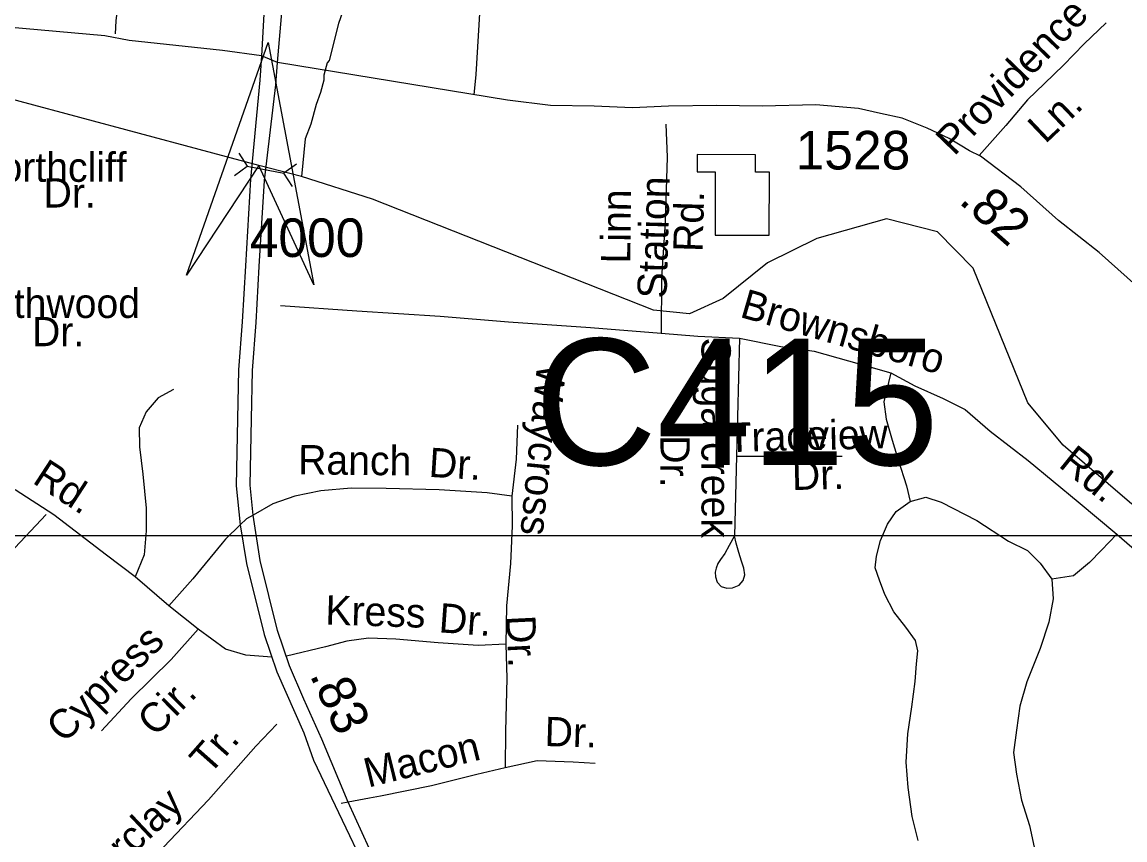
# Model space of a CAD drawing. Extents: x 1547597 to 1699558, y 810033 to 920809.
# Drawn here: x 1621536 to 1625114, y 873763 to 876415 of the extents above; entities that cross this region are included whole.
import ezdxf

# ---------------------------------------------------------------- set-up
doc = ezdxf.new("R2010")
doc.units = 0
for name, color, linetype in [('Exist Cultural Warehouse Building Footprint', 7, 'Continuous'), ('Exist Hydrographic Creek Single Shore', 7, 'Continuous'), ('Exist Hydrographic Misc Water Feature', 7, 'Continuous'), ('Exist Road Non-System Type 51', 7, 'Continuous'), ('Exist Road Non-System Type 51 Label', 7, 'Continuous'), ('Exist Road Secondary Mileage Hundredths English Label', 7, 'Continuous'), ('Exist Road Secondary Structure Culvert Attributed CELL', 7, 'Continuous'), ('Exist Road Secondary Structure Culvert CELL', 7, 'Continuous'), ('Exist Road Secondary Structure Culvert Number Label', 7, 'Continuous'), ('Exist Road Secondary Type 51 Divided Attributed', 7, 'Continuous'), ('Exist Road Secondary Type 51 Number Label', 7, 'Continuous'), ('Exist Road Secondary Type 51 Undivided 4 Lane Attributed', 7, 'Continuous'), ('Map Preparation Inset Cut Line', 7, 'Continuous')]:
    doc.layers.add(name, color=color, linetype=linetype)

msp = doc.modelspace()

# ---------------------------------------------------------------- linework, layer by layer
at = {"layer": 'Exist Cultural Warehouse Building Footprint'}
msp.add_lwpolyline([(1623784.8, 875929.7), (1623784.3, 875724.1), (1623960.1, 875723.6), (1623960.6, 875928.2), (1623915.3, 875928.4), (1623915.4, 875984.7), (1623726.3, 875985.2), (1623726.1, 875929.8)], close=True, dxfattribs=at)
at = {"layer": 'Exist Hydrographic Creek Single Shore'}
msp.add_lwpolyline([(1625135.8, 874851.7), (1624912.8, 875043.4), (1624798.8, 875180.3), (1624620.8, 875617.2), (1624505.9, 875734.5), (1624339.8, 875777.2), (1624113.8, 875712.9), (1623953.9, 875634.1), (1623810.8, 875518.8), (1623701.8, 875468.5), (1623584.8, 875480.7), (1622672.8, 875840.6), (1622442.4, 875914.4), (1622304.7, 875950.4), (1621335.8, 876209.2), (1620826.8, 876150.6), (1620466.7, 876052.8), (1620099.8, 876043.9), (1619836.3, 876135.7), (1619435.7, 876261), (1619276.8, 876228), (1619089.8, 875956)], dxfattribs=at)
at = {"layer": 'Exist Hydrographic Misc Water Feature'}
msp.add_lwpolyline([(1622577, 876449.9), (1622562.4, 876410.1), (1622532.5, 876290.7), (1622526.4, 876282.8), (1622515.7, 876243), (1622515.5, 876227), (1622504.9, 876187.1), (1622490.2, 876147.4), (1622473.2, 876083.7), (1622454.4, 876036), (1622442.4, 875914.4)], dxfattribs=at)
at = {"layer": 'Exist Road Non-System Type 51'}
for p, q in [((1622349.9, 874853), (1622285.6, 874816.3)), ((1622264.1, 874804.1), (1622244.4, 874784.9)), ((1622285.6, 874816.3), (1622264.1, 874804.1)), ((1622012.1, 874522.5), (1621903.1, 874615.7)), ((1622107.9, 874446.4), (1622012.1, 874522.5)), ((1622663.1, 873898.1), (1622594.6, 873885.4)), ((1622594.6, 873885.4), (1622571.8, 873881.1))]:
    msp.add_line(p, q, dxfattribs=at)
for points in [[(1621875.8, 876661.3), (1621858.8, 876571.6), (1621840.1, 876418.6), (1621838.2, 876377)], [(1622449, 876640.6), (1622471.1, 876640.6), (1622667.1, 876634.4), (1622824.8, 876622.6), (1622980.6, 876620.9), (1623006.5, 876614.5), (1623016.5, 876606.3), (1623028.3, 876582.3), (1623021, 876460.3), (1623008.6, 876244.7), (1623002.2, 876179.6)], [(1625052.3, 876413), (1624981.4, 876344.6), (1624914.7, 876275.4), (1624852.2, 876216), (1624797.5, 876162.7), (1624726.8, 876079.5), (1624641, 875982.5)], [(1623624.3, 876083.7), (1623629.1, 875977.5), (1623622.8, 875765.7), (1623610.8, 875585.8), (1623609.8, 875406)], [(1622374.3, 875496.1), (1622622.7, 875478.9), (1622892.4, 875461.8), (1623114.1, 875443.3), (1623379.7, 875424.1), (1623609.8, 875406)], [(1623609.8, 875406), (1623728.1, 875396.4), (1623863.6, 875390.3)], [(1623863.6, 875390.3), (1623853.6, 875007.8)], [(1623863.6, 875390.3), (1623997.5, 875363.3), (1624105.3, 875348.1), (1624216.9, 875316.9), (1624354.4, 875277.2)], [(1624354.4, 875277.2), (1624331.8, 875183.8), (1624339.3, 875127.8), (1624358.5, 875059.6), (1624377.8, 874995.3), (1624404.9, 874911.1), (1624417.4, 874860.7)], [(1624354.4, 875277.2), (1624432.3, 875235.2), (1624523.7, 875194.1), (1624595.3, 875159.2), (1624676.5, 875088.4), (1624799.2, 874993), (1624961.8, 874859.2), (1625086.8, 874754.8)], [(1622027.7, 875224), (1621977.5, 875196.6), (1621939, 875151.1), (1621916.5, 875099.4), (1621917.9, 875037.3), (1621928.7, 874949.2), (1621939.4, 874839.1), (1621938.8, 874765.3), (1621932, 874687.4), (1621903.1, 874615.7)], [(1623143.8, 875107.4), (1623138.6, 874997.5), (1623125.3, 874877.7)], [(1623853.6, 875007.8), (1623846.8, 874748.8), (1623829.9, 874717.6), (1623815.7, 874692.1), (1623801.6, 874672.3), (1623793.2, 874659), (1623787.4, 874644), (1623784, 874630.8), (1623785.3, 874616.3), (1623791.2, 874598.6), (1623803.7, 874584.8), (1623822.1, 874579.6), (1623841.1, 874580.2), (1623862.7, 874588.8), (1623875.8, 874603.8), (1623881.1, 874622.2), (1623878, 874644), (1623869.5, 874666.7), (1623861, 874695), (1623852.2, 874725.3), (1623846.8, 874748.8)], [(1623853.6, 875007.8), (1624196.2, 875007.8)], [(1623125.3, 874877.7), (1623045.5, 874888.5), (1622889.6, 874898.3), (1622717.8, 874902.4), (1622603.9, 874903.7), (1622505.9, 874894.7), (1622421.7, 874877.8), (1622349.9, 874853)], [(1621903.1, 874615.7), (1621809.9, 874686.7), (1621639.4, 874816.6), (1621514.4, 874898)], [(1623125.3, 874877.7), (1623126.2, 874781.6), (1623120.9, 874659.8), (1623107.3, 874522), (1623106, 874398)], [(1624417.4, 874860.7), (1624467.7, 874874.7), (1624517.4, 874858.3), (1624632.7, 874798.9), (1624736, 874731.8), (1624797.6, 874701.1), (1624839, 874660.7), (1624876.5, 874608.3)], [(1624443.4, 873760.7), (1624423.4, 873838.7), (1624410.7, 873932.8), (1624404.5, 874014.7), (1624409.4, 874106.6), (1624422.3, 874194.4), (1624433.2, 874276.2), (1624438, 874334.2), (1624442.4, 874376.1), (1624434.7, 874410.1), (1624403.2, 874452.6), (1624363.8, 874503), (1624334.5, 874559.2), (1624317, 874605.4), (1624303.4, 874645.7), (1624307.8, 874683.6), (1624320.4, 874733.4), (1624343.4, 874786.5), (1624371.9, 874828.1), (1624417.4, 874860.7)], [(1621614.5, 874818), (1621496.3, 874693.3)], [(1622244.4, 874784.9), (1622196.3, 874738.3), (1622185.4, 874724.9)], [(1622185.4, 874724.9), (1622090.9, 874609.5), (1622012.1, 874522.5)], [(1625086.8, 874754.8), (1625037.3, 874702.3), (1624998.9, 874662.8), (1624946.6, 874619.5), (1624876.5, 874608.3)], [(1625086.8, 874754.8), (1625208.4, 874649.3), (1625404.5, 874491), (1625582.7, 874337.1), (1625729.4, 874229.4), (1625792.9, 874180.7), (1625834.6, 874159.1), (1625891.4, 874136.4), (1625956.7, 874122.1), (1626042, 874113.6), (1626122.9, 874112.2), (1626231.4, 874116.7), (1626327, 874133.2), (1626433.1, 874170.5), (1626515.1, 874206.1)], [(1624876.5, 874608.3), (1624881.3, 874545), (1624867.2, 874469.1), (1624838.2, 874383.5), (1624795, 874276.1), (1624772.2, 874196.3), (1624761.4, 874118.5), (1624752.5, 874046.6), (1624761.7, 873976.6), (1624777.8, 873891.4), (1624804, 873810), (1624822.4, 873724.1)], [(1622107.9, 874446.4), (1622020.1, 874348.4), (1621890.7, 874220), (1621793.7, 874117.1)], [(1622347.1, 874355.7), (1622261.8, 874361.6), (1622196.8, 874381.4), (1622107.9, 874446.4)], [(1623106, 874398), (1623016, 874393), (1622886.1, 874402.5), (1622748.3, 874414.1), (1622660.5, 874417), (1622590.3, 874407.9), (1622520.2, 874388.7), (1622393.7, 874358.7)], [(1623106, 874398), (1623108.7, 874286.1), (1623104.8, 874116), (1623103.4, 873996.2)], [(1622363, 874138.6), (1622294.8, 874067.3), (1622141, 873893.1), (1621995.4, 873738.9), (1621886.2, 873636.1)], [(1623395.5, 874010.9), (1623323.5, 874015.5), (1623207.7, 874018.9), (1623103.4, 873996.2)], [(1623103.4, 873996.2), (1623011.3, 873975.3), (1622864.9, 873938.8), (1622698.7, 873904.8), (1622663.1, 873898.1)]]:
    msp.add_lwpolyline(points, dxfattribs=at)
at = {"layer": 'Exist Road Secondary Structure Culvert Attributed CELL'}
msp.add_lwpolyline([(1622070.3, 875594.2), (1622334.7, 876349.2), (1622483.3, 875563.1), (1622304.7, 875950.4)], close=True, dxfattribs=at)
at = {"layer": 'Exist Road Secondary Structure Culvert CELL'}
for p, q in [((1622239.7, 875990.2), (1622267, 875947.4)), ((1622225.8, 875917.8), (1622267, 875947.4)), ((1622267, 875947.4), (1622385.8, 875924.6)), ((1622427, 875954.2), (1622385.8, 875924.6)), ((1622413.1, 875881.8), (1622385.8, 875924.6))]:
    msp.add_line(p, q, dxfattribs=at)
at = {"layer": 'Exist Road Secondary Type 51 Divided Attributed'}
for points in [[(1622418.9, 877824.7), (1622416.5, 877777.5), (1622398.2, 877507.5), (1622372.7, 877149.8), (1622335.9, 876641.6), (1622320.8, 876440.2), (1622313.2, 876305.1)], [(1622365.4, 876283.5), (1622382.1, 876482.7), (1622396.3, 876645.6), (1622439, 877155.3)], [(1622313.2, 876305.1), (1622307.4, 876227), (1622277.8, 875905.2), (1622260.7, 875624.9), (1622250.6, 875443.4), (1622239, 875287.2), (1622235.2, 875128.7), (1622230.7, 874911.3), (1622244.4, 874784.9), (1622264.4, 874659.5), (1622322.2, 874429.1), (1622363.3, 874307.8), (1622450.3, 874110.3), (1622482.2, 874021.9), (1622737.8, 873485.9), (1622858, 873220.2), (1622956.8, 873067), (1623292.1, 872723), (1623454.9, 872527.1), (1623627.5, 872280.7)], [(1622662.3, 873736.2), (1622594.6, 873885.4), (1622509.2, 874089.9), (1622450, 874219.7), (1622404.4, 874327.1), (1622365.5, 874441.9), (1622308.6, 874668.5), (1622285.6, 874816.3), (1622275.9, 874913.1), (1622280.3, 875127.7), (1622284, 875285), (1622295.6, 875440.6), (1622305.7, 875622.3), (1622322.8, 875901.7), (1622359.8, 876211.6), (1622365.4, 876283.5)]]:
    msp.add_lwpolyline(points, dxfattribs=at)
at = {"layer": 'Exist Road Secondary Type 51 Undivided 4 Lane Attributed'}
for points in [[(1622313.2, 876305.1), (1622186.4, 876322.4), (1621883.9, 876355.2), (1621804.9, 876370.6), (1621379.5, 876408.5)], [(1622365.4, 876283.5), (1622313.2, 876305.1)], [(1625211.8, 875506), (1625029.5, 875668.1), (1624897.9, 875772), (1624776.4, 875880.9), (1624644.7, 875979.7), (1624609.3, 875997.5), (1624543.4, 876038), (1624472.5, 876070.9), (1624391.5, 876103.9), (1624320.6, 876119.1), (1624249.7, 876134.3), (1624110.5, 876146.9), (1623936.8, 876141.9), (1623789.9, 876144.4), (1623633, 876141.9), (1623516.5, 876136.8), (1623392.4, 876141.9), (1623250.6, 876144.4), (1623111.4, 876162.1), (1622365.4, 876283.5)]]:
    msp.add_lwpolyline(points, dxfattribs=at)
at = {"layer": 'Map Preparation Inset Cut Line'}
for points in [[(1633724, 874749.3), (1571208, 874749.3), (1571208, 917817.4), (1633724, 917817.4)], [(1633724, 874749.3), (1571208, 874749.3), (1571208, 831307.2), (1633724, 831307.2)]]:
    msp.add_lwpolyline(points, close=True, dxfattribs=at)

# ---------------------------------------------------------------- texts
at = {"layer": 'Exist Road Non-System Type 51 Label'}
for s, rotation, p in [('Providence', 46.0097, (1624559.8, 875978.2)), ('Ln.', 43.5543, (1624855.1, 876018)), ('Station', 88.4573, (1623626.8, 875517.9)), ('Linn', 89.365, (1623509.2, 875631.7)), ('Rd.', 88.2955, (1623743.3, 875668.6)), ('Brownsboro', 343.9261, (1623861.1, 875459.6)), ('Sugarcreek', 270, (1623740.1, 875392)), ('Waycross', 264.3614, (1623207.3, 875309.8)), ('Trace', 1.5706, (1623825.9, 875020.3)), ('-view', 1.5706, (1624049.6, 875025.2)), ('Ranch', 359.3395, (1622431.4, 874948.8)), ('Dr.', 270, (1623607.2, 875075.1)), ('Rd.', 321.093, (1624894.8, 874975.4)), ('Dr.', 356.4137, (1622853.9, 874940.5)), ('Rd.', 326.9359, (1621566.6, 874922.7)), ('Dr.', 1.5706, (1624034.7, 874897.2)), ('Kress', 358.0523, (1622519, 874461.8)), ('Dr.', 355.8421, (1622886.2, 874436.4)), ('Dr.', 272.8109, (1623106.2, 874489.4)), ('Cypress', 44.7704, (1621673, 874073.4)), ('Cir.', 44.7704, (1621968.6, 874094.2)), ('Dr.', 358.3414, (1623230.4, 874067.5)), ('Tr.', 48.5515, (1622143.6, 873970.4)), ('Macon', 13.9788, (1622658.9, 873932.2)), ('Barclay', 43.2972, (1621756.7, 873581.7))]:
    msp.add_text(s, height=95, rotation=rotation, dxfattribs=at).set_placement(p)
for s, p in [('Northcliff', (1621374.7, 875897)), ('Dr.', (1621606.3, 875813.7)), ('Northwood', (1621304.8, 875455.6)), ('Dr.', (1621568.8, 875364))]:
    msp.add_text(s, height=95, dxfattribs=at).set_placement(p)
at = {"layer": 'Exist Road Secondary Mileage Hundredths English Label'}
for s, rotation, p in [('.82', 318.3729, (1624571.5, 875830.5)), ('.83', 294.4943, (1622468.4, 874298))]:
    msp.add_text(s, height=120, rotation=rotation, dxfattribs=at).set_placement(p)
at = {"layer": 'Exist Road Secondary Structure Culvert Number Label'}
msp.add_text('C415', height=410.1, dxfattribs=at).set_placement((1623199.1, 874978.4))
at = {"layer": 'Exist Road Secondary Type 51 Number Label'}
for s, p in [('1528', (1624045.5, 875937.1)), ('4000', (1622275, 875653.3))]:
    msp.add_text(s, height=125, dxfattribs=at).set_placement(p)

doc.saveas('drawing.dxf')
